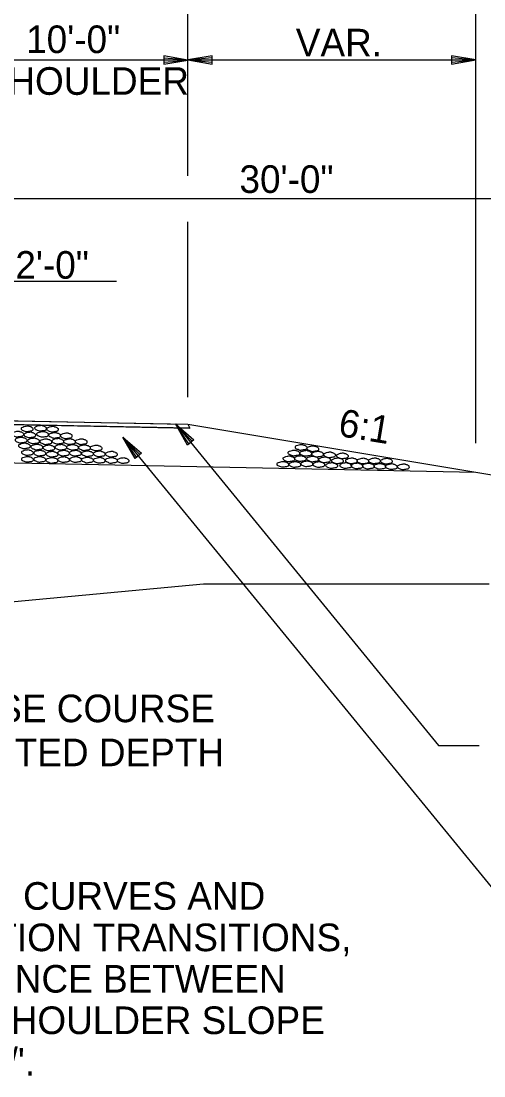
# Model space of a CAD drawing. Extents: x 1734743 to 1735935, y 759845 to 763831.
# Drawn here: x 1735822.11 to 1735842.22, y 763099.14 to 763144.96 of the extents above; entities that cross this region are included whole.
import ezdxf

# ---------------------------------------------------------------- set-up
doc = ezdxf.new("R2010")
doc.units = 0
for name, color, linetype in [('1', 7, 'Continuous'), ('10', 7, 'Continuous'), ('11', 7, 'Continuous'), ('19', 7, 'Continuous'), ('9', 7, 'Continuous'), ('Level 1', 7, 'Continuous'), ('R_Prop Surface', 7, 'Continuous')]:
    doc.layers.add(name, color=color, linetype=linetype)

# ---------------------------------------------------------------- blocks, each defined once
blk = doc.blocks.new('ROCKS')
at = {"layer": '1'}
blk.add_spline([(0.013, 0.06), (0.053, 0.053), (0.107, 0.033), (0.133, 0.013), (0.133, -0.007), (0.12, -0.033), (0.107, -0.04), (0.073, -0.053), (0.033, -0.067), (0.013, -0.067), (-0.02, -0.06), (-0.06, -0.053), (-0.087, -0.047), (-0.113, -0.02), (-0.113, -0.007), (-0.107, 0.02), (-0.087, 0.033), (-0.067, 0.047), (-0.033, 0.053), (-0.02, 0.06), (0.013, 0.06)], degree=3, dxfattribs=at)

msp = doc.modelspace()

# ---------------------------------------------------------------- linework, layer by layer
at = {"layer": '11'}
for p, q in [((1735821.187, 763119.682), (1735830.04, 763120.517)), ((1735830.04, 763120.517), (1735842.451, 763120.517))]:
    msp.add_line(p, q, dxfattribs=at)
at = {"layer": '19'}
for p, q in [((1735841.866, 763126.63), (1735841.866, 763158.475)), ((1735828.311, 763143.448), (1735828.311, 763143.081)), ((1735829.361, 763143.265), (1735828.311, 763143.448)), ((1735829.081, 763143.291), (1735828.311, 763143.352)), ((1735828.311, 763143.081), (1735829.361, 763143.265)), ((1735828.311, 763143.168), (1735829.081, 763143.238)), ((1735830.411, 763143.452), (1735829.361, 763143.269)), ((1735829.361, 763143.269), (1735830.411, 763143.085)), ((1735830.411, 763143.356), (1735829.641, 763143.295)), ((1735829.641, 763143.242), (1735830.411, 763143.172)), ((1735830.411, 763143.085), (1735830.411, 763143.452)), ((1735840.816, 763143.452), (1735840.816, 763143.084)), ((1735841.866, 763143.268), (1735840.816, 763143.452)), ((1735841.586, 763143.294), (1735840.816, 763143.355)), ((1735840.816, 763143.084), (1735841.866, 763143.268)), ((1735840.816, 763143.172), (1735841.586, 763143.242)), ((1735826.258, 763133.649), (1735819.361, 763133.649)), ((1735791.692, 763128.037), (1735829.449, 763127.281)), ((1735795.361, 763128.13), (1735829.364, 763127.45)), ((1735829.337, 763126.535), (1735828.815, 763127.461)), ((1735828.815, 763127.461), (1735829.622, 763126.764)), ((1735828.815, 763127.461), (1735840.244, 763113.497)), ((1735829.404, 763126.59), (1735828.97, 763127.227)), ((1735829.008, 763127.259), (1735829.546, 763126.709)), ((1735829.364, 763127.45), (1735849.364, 763124.117)), ((1735826.54, 763126.883), (1735844.433, 763105.022)), ((1735827.062, 763125.957), (1735826.54, 763126.883)), ((1735826.54, 763126.883), (1735827.346, 763126.186)), ((1735827.128, 763126.013), (1735826.694, 763126.65)), ((1735826.732, 763126.681), (1735827.271, 763126.132)), ((1735829.622, 763126.764), (1735829.337, 763126.535)), ((1735795.325, 763126.297), (1735823.335, 763125.737)), ((1735827.346, 763126.186), (1735827.062, 763125.957)), ((1735823.335, 763125.737), (1735841.866, 763125.366))]:
    msp.add_line(p, q, dxfattribs=at)
msp.add_lwpolyline([(1735829.449, 763127.281), (1735791.267, 763128.045), (1735791.267, 763128.045), (1735791.362, 763128.21), (1735791.362, 763128.21), (1735795.361, 763128.13), (1735828.458, 763127.468), (1735829.364, 763127.45), (1735829.364, 763127.45), (1735829.449, 763127.281), (1735829.449, 763127.281), (1735829.449, 763127.281)], dxfattribs=at)
at = {"layer": '9'}
for p, q in [((1735829.361, 763138.236), (1735829.361, 763159.468)), ((1735829.361, 763143.265), (1735819.361, 763143.265)), ((1735829.361, 763143.269), (1735841.866, 763143.268)), ((1735849.403, 763137.236), (1735819.361, 763137.236)), ((1735829.361, 763133.502), (1735829.361, 763136.236)), ((1735829.361, 763128.624), (1735829.361, 763133.502)), ((1735840.244, 763113.497), (1735842.015, 763113.497))]:
    msp.add_line(p, q, dxfattribs=at)
at = {"layer": 'R_Prop Surface'}
msp.add_line((1735829.364, 763127.45), (1735829.449, 763127.281), dxfattribs=at)

# ---------------------------------------------------------------- block references
at = {"layer": 'Level 1'}
for p, xscale, yscale, rotation in [((1735821.989, 763127.022), 2.0116542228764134, -2.011654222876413, 177.9586193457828), ((1735822.397, 763127.252), 2.0116542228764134, -2.011654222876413, 177.9586193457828), ((1735822.515, 763126.987), 2.0116542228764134, -2.011654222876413, 177.9586193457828), ((1735822.984, 763127.275), 2.011654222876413, -2.0116542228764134, 177.95871721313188), ((1735823.071, 763127.013), 2.011654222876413, -2.0116542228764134, 177.95871721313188), ((1735823.502, 763127.235), 2.011654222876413, -2.0116542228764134, 177.95871721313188), ((1735823.593, 763126.968), 2.011654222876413, -2.0116542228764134, 177.95871721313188), ((1735822.134, 763126.761), 2.0116542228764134, -2.011654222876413, 177.9586193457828), ((1735822.281, 763126.512), 2.0116542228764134, -2.011654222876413, 177.9586193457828), ((1735822.679, 763126.726), 2.0116542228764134, -2.011654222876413, 177.9586193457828), ((1735823.208, 763126.693), 2.0116542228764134, -2.011654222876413, 177.9586193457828), ((1735823.732, 763126.711), 2.011654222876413, -2.0116542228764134, 177.95871721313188), ((1735824.098, 763126.948), 2.011654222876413, -2.0116542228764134, 177.95871721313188), ((1735824.237, 763126.695), 2.011654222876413, -2.0116542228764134, 177.95871721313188), ((1735824.748, 763126.693), 2.011654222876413, -2.0116542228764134, 177.95871721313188), ((1735822.41, 763126.22), 2.0116542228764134, -2.011654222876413, 177.9586193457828), ((1735822.823, 763126.458), 2.0116542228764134, -2.011654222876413, 177.9586193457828), ((1735822.944, 763126.196), 2.0116542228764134, -2.011654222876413, 177.9586193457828), ((1735823.344, 763126.425), 2.0116542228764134, -2.011654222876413, 177.9586193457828), ((1735823.477, 763126.15), 2.0116542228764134, -2.011654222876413, 177.9586193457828), ((1735823.861, 763126.452), 2.011654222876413, -2.0116542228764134, 177.95871721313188), ((1735823.979, 763126.196), 2.011654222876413, -2.0116542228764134, 177.95871721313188), ((1735824.372, 763126.447), 2.011654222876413, -2.0116542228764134, 177.95871721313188), ((1735824.49, 763126.195), 2.011654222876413, -2.0116542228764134, 177.95871721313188), ((1735824.884, 763126.432), 2.011654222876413, -2.0116542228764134, 177.95871721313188), ((1735825.016, 763126.171), 2.011654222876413, -2.0116542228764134, 177.95871721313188), ((1735825.393, 763126.419), 2.011654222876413, -2.0116542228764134, 177.95871721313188), ((1735825.53, 763126.165), 2.011654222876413, -2.0116542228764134, 177.95871721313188), ((1735826.055, 763126.151), 2.011654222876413, -2.0116542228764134, 177.95871721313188), ((1735833.987, 763126.2), 2.011654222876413, -2.011654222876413, 178.17361855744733), ((1735834.297, 763126.444), 2.011654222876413, -2.011654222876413, 178.17361855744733), ((1735834.498, 763126.188), 2.011654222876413, -2.011654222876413, 178.17361855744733), ((1735834.806, 763126.389), 2.011654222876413, -2.011654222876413, 178.17361855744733), ((1735835.015, 763126.153), 2.011654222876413, -2.011654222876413, 178.17361855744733), ((1735835.538, 763126.12), 2.011654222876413, -2.011654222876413, 178.17361855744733), ((1735836.096, 763126.076), 2.011654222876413, -2.011654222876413, 178.17361855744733), ((1735822.409, 763125.927), 2.0116542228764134, -2.011654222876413, 177.9586193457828), ((1735822.943, 763125.925), 2.0116542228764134, -2.011654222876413, 177.9586193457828), ((1735823.476, 763125.879), 2.0116542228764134, -2.011654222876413, 177.9586193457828), ((1735823.979, 763125.915), 2.011654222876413, -2.0116542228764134, 177.95871721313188), ((1735824.503, 763125.919), 2.011654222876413, -2.0116542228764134, 177.95871721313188), ((1735825.016, 763125.895), 2.011654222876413, -2.0116542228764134, 177.95871721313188), ((1735825.53, 763125.884), 2.011654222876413, -2.0116542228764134, 177.95871721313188), ((1735826.055, 763125.88), 2.011654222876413, -2.0116542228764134, 177.95871721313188), ((1735826.568, 763125.872), 2.011654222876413, -2.0116542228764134, 177.95871721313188), ((1735833.504, 763125.71), 2.011654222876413, -2.011654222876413, 178.17361855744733), ((1735833.77, 763125.947), 2.011654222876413, -2.011654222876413, 178.17361855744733), ((1735834.031, 763125.704), 2.011654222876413, -2.011654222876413, 178.17361855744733), ((1735834.268, 763125.958), 2.011654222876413, -2.011654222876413, 178.17361855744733), ((1735834.546, 763125.733), 2.011654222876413, -2.011654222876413, 178.17361855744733), ((1735834.797, 763125.939), 2.011654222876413, -2.011654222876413, 178.17361855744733), ((1735835.069, 763125.701), 2.011654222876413, -2.011654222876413, 178.17361855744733), ((1735835.32, 763125.906), 2.011654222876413, -2.011654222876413, 178.17361855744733), ((1735835.626, 763125.657), 2.011654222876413, -2.011654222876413, 178.17361855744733), ((1735835.878, 763125.862), 2.011654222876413, -2.011654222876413, 178.17361855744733), ((1735836.235, 763125.657), 2.011654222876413, -2.011654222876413, 178.17361855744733), ((1735836.486, 763125.862), 2.011654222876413, -2.011654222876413, 178.17361855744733), ((1735836.725, 763125.64), 2.011654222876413, -2.011654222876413, 178.17361855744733), ((1735836.979, 763125.855), 2.011654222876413, -2.011654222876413, 178.17361855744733), ((1735837.221, 763125.633), 2.011654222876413, -2.011654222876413, 178.17361855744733), ((1735837.486, 763125.863), 2.011654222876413, -2.011654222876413, 178.17361855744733), ((1735837.717, 763125.622), 2.011654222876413, -2.011654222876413, 178.17361855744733), ((1735838.006, 763125.847), 2.011654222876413, -2.011654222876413, 178.17361855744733), ((1735838.217, 763125.609), 2.011654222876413, -2.011654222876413, 178.17361855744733), ((1735838.738, 763125.602), 2.011654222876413, -2.011654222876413, 178.17361855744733)]:
    msp.add_blockref('ROCKS', p, dxfattribs=dict(at, xscale=xscale, yscale=yscale, rotation=rotation))

# ---------------------------------------------------------------- texts
at = {"layer": '10'}
for s, p in [('10\'-0"', (1735822.331, 763143.568)), ('VAR.', (1735834.048, 763143.422)), ('SHOULDER', (1735820.489, 763141.755)), ('30\'-0"', (1735831.599, 763137.493)), ('ON ALL SUPERELEVATED CURVES AND', (1735801.688, 763106.358)), ('THROUGH SUPERELEVATION TRANSITIONS,', (1735801.688, 763104.558)), ('THE ALGEBRAIC DIFFERENCE BETWEEN', (1735801.688, 763102.758)), ('PAVEMENT SLOPE AND SHOULDER SLOPE', (1735801.688, 763100.958)), ("SHALL NOT EXCEED 0.08'/'.", (1735801.688, 763099.158))]:
    msp.add_text(s, height=1.2, dxfattribs=at).set_placement(p)
msp.add_text('6:1', height=1.2, rotation=350.5489, dxfattribs=at).set_placement((1735835.846, 763126.947))
at = {"layer": '19'}
for s, p in [('2\'-0"', (1735821.864, 763133.767)), ('26\'-0" AGGREGATE BASE COURSE', (1735803.791, 763114.504)), ('(CLASS 7) - 7" COMPACTED DEPTH', (1735803.791, 763112.592))]:
    msp.add_text(s, height=1.2, dxfattribs=at).set_placement(p)

doc.saveas('drawing.dxf')
